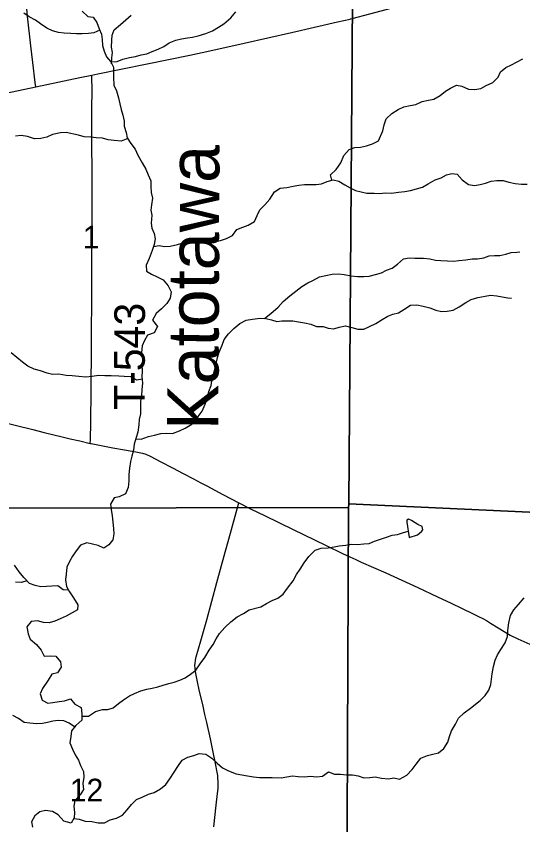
# Model space of a CAD drawing. Extents: x 0 to 34, y 0 to 22.
# Drawn here: x 10.981 to 11.919, y 11.702 to 13.199 of the extents above; entities that cross this region are included whole.
import ezdxf

# ---------------------------------------------------------------- set-up
doc = ezdxf.new("R2010")
doc.units = 0
for name, color, linetype in [('GM_X_Minor_Lake', 7, 'Continuous'), ('GM_X_Minor_River', 7, 'Continuous'), ('GM_X_Minor_River_Text', 7, 'Continuous'), ('GM_X_Section', 7, 'Continuous'), ('GM_X_Section_Text', 7, 'Continuous'), ('GM_X_Township_Road', 7, 'Continuous'), ('GM_X_Township_Road_Text', 7, 'Continuous'), ('GM_X_US_Route', 7, 'Continuous')]:
    doc.layers.add(name, color=color, linetype=linetype)

msp = doc.modelspace()

# ---------------------------------------------------------------- linework, layer by layer
at = {"layer": 'GM_X_Minor_Lake'}
for points in [[(11.7082, 12.2335), (11.7237, 12.2387), (11.731, 12.2447), (11.7333, 12.248), (11.7322, 12.2541), (11.7239, 12.258), (11.7194, 12.2607), (11.7122, 12.2653), (11.707, 12.2677), (11.7039, 12.2658), (11.7039, 12.262)], [(11.7039, 12.262), (11.7082, 12.2335)]]:
    msp.add_lwpolyline(points, dxfattribs=at)
at = {"layer": 'GM_X_Minor_River'}
for points in [[(11.1026, 13.2085), (11.1132, 13.1985), (11.1234, 13.1973), (11.1297, 13.1878), (11.1342, 13.1759), (11.1386, 13.166), (11.1401, 13.1558), (11.1407, 13.1451), (11.1433, 13.1345), (11.1481, 13.1242), (11.1556, 13.1146), (11.1608, 13.1047), (11.1607, 13.0861), (11.1613, 13.0717), (11.1661, 13.061), (11.1702, 13.0477), (11.1727, 13.0367)], [(11.1355, 13.1731), (11.1246, 13.1681), (11.1144, 13.1674), (11.103, 13.1668), (11.0921, 13.1665), (11.0818, 13.167), (11.0693, 13.1678), (11.0588, 13.1691), (11.0482, 13.1722), (11.0376, 13.1769), (11.0259, 13.185), (11.0162, 13.1919), (11.0049, 13.1981), (10.9947, 13.205)], [(11.1574, 13.1112), (11.1579, 13.1222), (11.1588, 13.1317), (11.157, 13.1416), (11.1578, 13.1545), (11.1583, 13.1643), (11.1622, 13.1742), (11.1736, 13.1839), (11.1835, 13.1922), (11.1934, 13.2008)], [(11.1576, 13.1146), (11.1674, 13.1153), (11.1784, 13.1197), (11.1905, 13.123), (11.2015, 13.1248), (11.2121, 13.1274), (11.2224, 13.1296), (11.2326, 13.134), (11.2437, 13.1381), (11.2539, 13.1433), (11.2638, 13.1496), (11.276, 13.1545), (11.2866, 13.1574), (11.2976, 13.1592), (11.3071, 13.1602), (11.3173, 13.1628), (11.3318, 13.1672), (11.3439, 13.172), (11.355, 13.1791), (11.3648, 13.1851), (11.3778, 13.196), (11.3874, 13.2073)], [(11.5652, 12.8956), (11.5624, 12.9054), (11.5731, 12.9152), (11.5815, 12.9276), (11.5873, 12.9412), (11.5973, 12.9525), (11.6075, 12.9558), (11.6181, 12.9568), (11.6291, 12.959), (11.6405, 12.9627), (11.6512, 12.9683), (11.6593, 12.9872), (11.6616, 12.9982), (11.6655, 13.0091), (11.6762, 13.0193), (11.6876, 13.0264), (11.6983, 13.0316), (11.71, 13.0337), (11.7203, 13.0355), (11.7324, 13.0415), (11.7442, 13.0437), (11.7537, 13.0458), (11.7655, 13.0526), (11.7754, 13.0604), (11.7849, 13.066), (11.7956, 13.0712), (11.8058, 13.0696), (11.8182, 13.0638), (11.8299, 13.0633), (11.8409, 13.0651), (11.8505, 13.0711), (11.863, 13.0766), (11.8729, 13.086), (11.8775, 13.0959), (11.8871, 13.1041), (11.8974, 13.1093), (11.9069, 13.1138), (11.9186, 13.1201)], [(11.1727, 13.0367), (11.1749, 13.0264), (11.1779, 13.0162), (11.1808, 13.0051), (11.1803, 12.9953), (11.184, 12.9835), (11.1862, 12.974), (11.1926, 12.9636), (11.2012, 12.9529), (11.206, 12.9419), (11.2139, 12.9278), (11.2206, 12.9159), (11.2247, 12.9057), (11.2302, 12.8942), (11.2301, 12.884), (11.2308, 12.873), (11.233, 12.8619), (11.2314, 12.8498), (11.2298, 12.84), (11.2316, 12.8305), (11.2307, 12.816), (11.2318, 12.8065), (11.2358, 12.7966), (11.238, 12.7868), (11.2361, 12.7765), (11.2325, 12.7652), (11.2267, 12.7504), (11.2213, 12.738), (11.2216, 12.727), (11.2314, 12.7212), (11.2416, 12.7165), (11.2525, 12.7107), (11.2619, 12.6996), (11.2675, 12.6886), (11.2655, 12.6772), (11.2594, 12.667), (11.2494, 12.6573), (11.2399, 12.6486), (11.233, 12.6365), (11.242, 12.6247), (11.2358, 12.613), (11.2237, 12.6086), (11.2183, 12.5984), (11.2136, 12.5885), (11.2128, 12.5756), (11.2161, 12.565), (11.2134, 12.5551), (11.2136, 12.5415), (11.2132, 12.532), (11.2142, 12.5199), (11.2133, 12.5081), (11.2129, 12.496), (11.2105, 12.4861), (11.2108, 12.4747), (11.2111, 12.4626), (11.2083, 12.452), (11.2075, 12.4425), (11.2058, 12.4289), (11.2027, 12.419), (11.1988, 12.4069), (11.1976, 12.3956), (11.1949, 12.3842), (11.1925, 12.3744), (11.1905, 12.3622), (11.1893, 12.3505), (11.1892, 12.3387), (11.1879, 12.3266), (11.1829, 12.3149), (11.1715, 12.3093), (11.162, 12.3075), (11.1551, 12.2958), (11.1565, 12.2859), (11.1583, 12.2741), (11.1598, 12.2624), (11.1608, 12.2502), (11.1615, 12.2407), (11.1595, 12.2297), (11.1522, 12.2199), (11.1427, 12.2143), (11.1325, 12.219), (11.1219, 12.2217), (11.1113, 12.2241), (11.0999, 12.2193), (11.0919, 12.2091), (11.085, 12.199), (11.0792, 12.1891), (11.0746, 12.1786), (11.073, 12.1661), (11.0721, 12.1551), (11.0739, 12.1429), (11.0791, 12.133), (11.087, 12.1219), (11.0945, 12.1093), (11.0944, 12.0998), (11.0845, 12.0942), (11.0731, 12.0883), (11.0621, 12.0834), (11.0522, 12.079), (11.0416, 12.0757), (11.031, 12.0765), (11.0204, 12.0793)], [(11.1871, 12.9725), (11.1748, 12.9676), (11.1623, 12.9693), (11.151, 12.9701), (11.1404, 12.9733), (11.1287, 12.9741), (11.1188, 12.975), (11.1067, 12.9759), (11.0961, 12.979), (11.0735, 12.9838), (11.0625, 12.9831), (11.0481, 12.9798), (11.0374, 12.975), (11.026, 12.9725), (11.0147, 12.9722), (11.0018, 12.9765), (10.9897, 12.9785), (10.9791, 12.9771)], [(11.2348, 12.7726), (11.2455, 12.7745), (11.2553, 12.7729), (11.2656, 12.7736), (11.2792, 12.7761), (11.2898, 12.7794), (11.3024, 12.7827), (11.3126, 12.7819), (11.3247, 12.7825), (11.3349, 12.7824), (11.3463, 12.7811), (11.3592, 12.7841), (11.3702, 12.7877), (11.3812, 12.7933), (11.3893, 12.8043), (11.4003, 12.8087), (11.4102, 12.812), (11.4216, 12.8191), (11.427, 12.8301), (11.4316, 12.8407), (11.4411, 12.85), (11.4503, 12.8606), (11.4588, 12.8738), (11.4694, 12.8809), (11.4819, 12.8819), (11.4933, 12.8844), (11.5039, 12.8862), (11.5142, 12.8877), (11.5259, 12.8875), (11.5358, 12.8878), (11.546, 12.8889), (11.5562, 12.8933), (11.5676, 12.8962), (11.5778, 12.8935), (11.5891, 12.8866), (11.5989, 12.8811), (11.6091, 12.8761), (11.6193, 12.8737), (11.6299, 12.8717), (11.6432, 12.8712), (11.6541, 12.8707), (11.6636, 12.8718), (11.6757, 12.8717), (11.6886, 12.8734), (11.7004, 12.8745), (11.7106, 12.8763), (11.7216, 12.8792), (11.733, 12.8825), (11.7433, 12.8888), (11.7562, 12.8959), (11.7676, 12.8996), (11.7775, 12.9052), (11.7873, 12.9078), (11.7972, 12.9069), (11.8062, 12.8962), (11.8182, 12.8877), (11.8292, 12.8857), (11.8394, 12.8875), (11.8497, 12.8901), (11.8599, 12.8938), (11.8702, 12.8948), (11.8819, 12.8947), (11.8929, 12.8916), (11.9046, 12.8892), (11.9159, 12.8883), (11.9265, 12.8882)], [(11.4404, 12.6395), (11.4523, 12.6488), (11.4657, 12.6605), (11.4752, 12.6706), (11.4874, 12.6815), (11.4981, 12.6897), (11.5092, 12.6987), (11.5206, 12.7051), (11.5301, 12.7099), (11.5419, 12.7163), (11.5536, 12.7188), (11.5654, 12.7217), (11.5775, 12.722), (11.5881, 12.7207), (11.6006, 12.7183), (11.6127, 12.7171), (11.6241, 12.7174), (11.6343, 12.718), (11.646, 12.7209), (11.6567, 12.7239), (11.6662, 12.7291), (11.6764, 12.7324), (11.6863, 12.7399), (11.6974, 12.75), (11.708, 12.7514), (11.7186, 12.751), (11.7349, 12.7512), (11.7463, 12.7499), (11.7568, 12.7472), (11.7667, 12.7467), (11.7792, 12.7462), (11.7909, 12.7457), (11.8004, 12.7468), (11.8129, 12.7482), (11.8246, 12.7496), (11.8349, 12.7498), (11.8466, 12.752), (11.8561, 12.7553), (11.866, 12.756), (11.8758, 12.7563), (11.8868, 12.7584), (11.8971, 12.7618), (11.9073, 12.762), (11.913, 12.7631)], [(11.202, 12.4167), (11.2118, 12.4159), (11.2255, 12.4211), (11.2365, 12.4236), (11.2482, 12.4262), (11.2592, 12.4268), (11.2702, 12.4263), (11.2831, 12.4311), (11.2934, 12.436), (11.3056, 12.4438), (11.3159, 12.4551), (11.3251, 12.4675), (11.3305, 12.4804), (11.334, 12.4914), (11.3371, 12.5039), (11.3414, 12.5152), (11.3434, 12.5269), (11.3469, 12.5406), (11.35, 12.5523), (11.3532, 12.5671), (11.3563, 12.5769), (11.3621, 12.5898), (11.3656, 12.6007), (11.374, 12.6109), (11.3835, 12.621), (11.3946, 12.6304), (11.4064, 12.636), (11.4182, 12.6382), (11.4326, 12.6399), (11.4428, 12.6394), (11.453, 12.6371), (11.4632, 12.6339), (11.4726, 12.635), (11.4931, 12.6348), (11.5033, 12.6332), (11.5146, 12.6311), (11.526, 12.6288), (11.5366, 12.6245), (11.5487, 12.6244), (11.5585, 12.6216), (11.5687, 12.6204), (11.5786, 12.6233), (11.59, 12.6255), (11.602, 12.6227), (11.613, 12.6196), (11.6244, 12.6195), (11.6346, 12.6247), (11.6464, 12.6302), (11.6582, 12.6373), (11.6685, 12.6437), (11.678, 12.6474), (11.6886, 12.6499), (11.6985, 12.6563), (11.7107, 12.6638), (11.7221, 12.6644), (11.7338, 12.662), (11.7466, 12.6589), (11.7576, 12.6546), (11.7678, 12.6526), (11.7788, 12.6532), (11.7894, 12.655), (11.8008, 12.661), (11.813, 12.6688), (11.8229, 12.6744), (11.8354, 12.6785), (11.849, 12.681), (11.8589, 12.6824), (11.8702, 12.6812), (11.8801, 12.6796), (11.891, 12.6776), (11.8979, 12.6767)], [(11.2136, 12.5268), (11.204, 12.5253), (11.1931, 12.5314), (11.1806, 12.5319), (11.1704, 12.5328), (11.1564, 12.5329), (11.1446, 12.5334), (11.1329, 12.5335), (11.1211, 12.5321), (11.1098, 12.5307), (11.0965, 12.532), (11.0844, 12.5329), (11.0734, 12.5337), (11.0595, 12.5362), (11.0481, 12.5355), (11.0383, 12.5379), (11.0258, 12.5422), (11.0137, 12.5457), (11.002, 12.5508), (10.9922, 12.5584), (10.9817, 12.5669), (10.9716, 12.5757)], [(11.1023, 11.9026), (11.1147, 11.9031), (11.1273, 11.9113), (11.1402, 11.9153), (11.1504, 11.9152), (11.1599, 11.9186), (11.1698, 11.9264), (11.1793, 11.9332), (11.1904, 11.9403), (11.1999, 11.9451), (11.2113, 11.9496), (11.2223, 11.9532), (11.2321, 11.9547), (11.2428, 11.9572), (11.253, 11.9605), (11.2632, 11.9631), (11.2731, 11.966), (11.2834, 11.9694), (11.2936, 11.9742), (11.3032, 11.9805), (11.3134, 11.988), (11.3215, 12.0001), (11.3299, 12.0118), (11.338, 12.0254), (11.3453, 12.0359), (11.3507, 12.0461), (11.3568, 12.0559), (11.3667, 12.0672), (11.3782, 12.0773), (11.3896, 12.0867), (11.4014, 12.093), (11.4117, 12.0998), (11.4337, 12.1056), (11.444, 12.1116), (11.4543, 12.1172), (11.4649, 12.1216), (11.4752, 12.1291), (11.4832, 12.1397), (11.4932, 12.1536), (11.4997, 12.1653), (11.5066, 12.1751), (11.5139, 12.1868), (11.5223, 12.1985), (11.5342, 12.2105), (11.5452, 12.2142), (11.5581, 12.2148), (11.5691, 12.2163), (11.5786, 12.2184), (11.5911, 12.2195), (11.6005, 12.2213), (11.6127, 12.2211), (11.624, 12.2218), (11.6339, 12.2228), (11.6438, 12.2269), (11.6548, 12.2306), (11.6662, 12.2347), (11.6768, 12.238), (11.6863, 12.2394), (11.6961, 12.2423), (11.7064, 12.2455)], [(11.0773, 12.1364), (11.0678, 12.1369), (11.0577, 12.1442), (11.0467, 12.1439), (11.0368, 12.1433), (11.0266, 12.1422), (11.0156, 12.145), (11.0051, 12.1485), (10.9949, 12.16), (10.9863, 12.1699), (10.9773, 12.1825)], [(11.0007, 12.1534), (10.9899, 12.1502), (10.9797, 12.151)], [(11.0875, 11.7136), (11.0975, 11.7124), (11.1081, 11.7085), (11.1206, 11.708), (11.1327, 11.7052), (11.1444, 11.7051), (11.1547, 11.7107), (11.1661, 11.714), (11.1775, 11.7196), (11.1859, 11.7293), (11.194, 11.7395), (11.2035, 11.7485), (11.2138, 11.753), (11.2255, 11.7582), (11.2358, 11.7615), (11.2476, 11.7682), (11.2575, 11.7765), (11.2652, 11.787), (11.2732, 11.7991), (11.2797, 11.81), (11.2882, 11.8213), (11.2984, 11.8269), (11.3098, 11.8302), (11.3193, 11.8335), (11.3318, 11.8323), (11.3427, 11.8253), (11.3529, 11.8161), (11.3627, 11.8073), (11.3736, 11.8019), (11.3879, 11.7961), (11.3985, 11.7944), (11.4087, 11.7924), (11.4201, 11.7908), (11.431, 11.7896), (11.4431, 11.7891), (11.4545, 11.7893), (11.4712, 11.7888), (11.4814, 11.7906), (11.492, 11.7924), (11.5026, 11.7912), (11.5151, 11.7903), (11.525, 11.7917), (11.5371, 11.7908), (11.5477, 11.7915), (11.5587, 11.8001), (11.5697, 11.7958), (11.581, 11.7953), (11.592, 11.7945), (11.6034, 11.7943), (11.6139, 11.7923), (11.6245, 11.7888), (11.6355, 11.7895), (11.645, 11.7905), (11.6571, 11.7878), (11.6696, 11.7869), (11.6798, 11.7887), (11.6904, 11.7863), (11.7041, 11.7937), (11.7136, 11.8043), (11.7213, 11.8141), (11.7297, 11.8254), (11.7419, 11.8302), (11.7521, 11.8324), (11.7627, 11.8353), (11.7723, 11.8432), (11.7796, 11.8545), (11.7831, 11.8655), (11.7866, 11.8757), (11.7939, 11.8881), (11.7996, 11.8994), (11.8099, 11.9092), (11.8214, 11.9178), (11.8393, 11.9317), (11.8488, 11.9411), (11.8554, 11.9509), (11.8592, 11.9615), (11.8608, 11.9717), (11.8617, 11.9816), (11.8641, 11.9948), (11.8672, 12.0066), (11.8714, 12.0164), (11.8776, 12.0266), (11.8856, 12.0386), (11.8903, 12.0503), (11.8907, 12.0613), (11.8928, 12.0757), (11.8959, 12.0894), (11.9017, 12.0996), (11.9105, 12.1097), (11.9212, 12.1218)], [(11.0204, 12.0793), (11.0086, 12.0783), (11.0006, 12.0685), (11.0028, 12.0552), (11.0068, 12.0453), (11.0181, 12.0357), (11.0271, 12.025), (11.0323, 12.0139), (11.0441, 12.0146), (11.0543, 12.0141), (11.0625, 12.0038), (11.064, 11.9935), (11.0574, 11.9833), (11.0468, 11.9804), (11.0399, 11.9698), (11.0295, 11.9544), (11.0253, 11.9442), (11.0286, 11.9324), (11.0392, 11.927), (11.0486, 11.9284), (11.06, 11.9302), (11.0702, 11.9312), (11.0813, 11.9353), (11.0895, 11.9253), (11.1008, 11.9191), (11.1022, 11.9074), (11.1025, 11.8956), (11.0911, 11.8858), (11.083, 11.8757), (11.0818, 11.8654), (11.0798, 11.8537), (11.085, 11.8415), (11.0898, 11.8312), (11.0962, 11.8213), (11.0999, 11.8118), (11.1051, 11.8003), (11.1062, 11.7901), (11.1042, 11.7783), (11.1052, 11.7669), (11.0994, 11.7571), (11.0895, 11.747), (11.0871, 11.736), (11.0886, 11.7246), (11.0881, 11.7147), (11.0827, 11.7045), (11.0687, 11.7085), (11.0582, 11.72), (11.0477, 11.7261), (11.0348, 11.7282), (11.0246, 11.7256), (11.0151, 11.7181), (11.0093, 11.7075), (11.0111, 11.6973)], [(11.0889, 11.8831), (11.079, 11.8901), (11.0688, 11.8944), (11.0582, 11.8949), (11.0483, 11.8938), (11.0389, 11.8909), (11.0294, 11.8895), (11.0184, 11.8888), (11.0059, 11.8897), (10.9953, 11.8913), (10.9848, 11.8983), (10.9742, 11.9041)]]:
    msp.add_lwpolyline(points, dxfattribs=at)
at = {"layer": 'GM_X_Section'}
for points in [[(11.4908, 13.3153), (11.6037, 13.3127), (11.5966, 12.2962), (11.5959, 12.2894), (10.6374, 12.2875), (10.6414, 13.315)], [(12.4929, 13.3075), (12.5967, 13.3052), (12.6535, 12.2476), (11.5966, 12.2962), (11.6037, 13.3127)], [(11.5966, 12.2962), (12.6535, 12.2476), (12.6265, 11.2451), (11.591, 11.2544), (11.5914, 11.2691), (11.5959, 12.2894)], [(11.5959, 12.2894), (11.5914, 11.2691), (10.6237, 11.2801), (10.6374, 12.2875)]]:
    msp.add_lwpolyline(points, close=True, dxfattribs=at)
at = {"layer": 'GM_X_Township_Road'}
msp.add_line((11.5984, 12.1979), (11.6093, 12.1929), dxfattribs=at)
for points in [[(11.0168, 13.0683), (11.0159, 13.0764), (11.0117, 13.1133), (11.008, 13.144), (11.0017, 13.1994), (10.999, 13.2271), (10.99, 13.3143)], [(11.1178, 12.4081), (11.1181, 12.4154), (11.1183, 12.4243), (11.1189, 12.4376), (11.119, 12.4532), (11.1191, 12.4656), (11.1193, 12.4874), (11.1196, 12.5154), (11.1197, 12.531), (11.1198, 12.5621), (11.1199, 12.593), (11.1203, 12.6276), (11.1205, 12.6587), (11.1207, 12.6867), (11.1205, 12.7085), (11.1206, 12.7364), (11.1207, 12.752), (11.121, 12.7862), (11.1211, 12.8267), (11.1213, 12.9046), (11.1212, 12.9233), (11.121, 12.9513), (11.1209, 12.9824), (11.121, 13.0042), (11.121, 13.0229), (11.1211, 13.0665), (11.1207, 13.082), (11.1205, 13.0901)], [(10.6391, 12.5231), (10.667, 12.5166), (10.7274, 12.5022), (10.7607, 12.4943), (10.7817, 12.4889), (10.824, 12.4787), (10.8632, 12.469), (10.9478, 12.449), (11.0113, 12.4338), (11.0324, 12.4285), (11.0656, 12.4203), (11.0807, 12.4166), (11.0988, 12.4125), (11.1178, 12.4081)], [(11.1178, 12.4081), (11.1197, 12.4076), (11.1595, 12.3996), (11.1809, 12.3962), (11.2024, 12.3926), (11.2085, 12.3915), (11.2145, 12.3899), (11.2204, 12.3879), (11.2289, 12.3841), (11.2483, 12.3742), (11.2702, 12.3625), (11.2895, 12.3525), (11.3088, 12.3425), (11.3225, 12.3353), (11.3334, 12.3294), (11.3635, 12.3133), (11.3929, 12.2979)], [(11.3463, 11.6982), (11.3509, 11.7382), (11.3533, 11.7598), (11.3544, 11.769), (11.3547, 11.7753), (11.3545, 11.783), (11.3542, 11.7876), (11.3539, 11.7928), (11.353, 11.7992), (11.3499, 11.8153), (11.345, 11.8396), (11.3405, 11.8609), (11.3337, 11.8911), (11.3302, 11.9062), (11.3267, 11.9214), (11.3197, 11.9516), (11.3162, 11.9667), (11.3131, 11.9819), (11.3119, 11.9911), (11.3116, 11.9973), (11.3118, 12.0004), (11.3127, 12.0065), (11.3141, 12.0126), (11.3227, 12.0424), (11.3337, 12.0813), (11.352, 12.1503), (11.3678, 12.2068), (11.3744, 12.231), (11.3929, 12.2979)], [(11.3929, 12.2979), (11.4157, 12.2865), (11.4406, 12.2743), (11.4933, 12.2487), (11.5128, 12.2394), (11.5544, 12.2191), (11.585, 12.2043), (11.5984, 12.1979)], [(11.6093, 12.1929), (11.6192, 12.1882), (11.6419, 12.1781), (11.6647, 12.1681), (11.7241, 12.1412), (11.7606, 12.1238), (11.7859, 12.112), (11.8253, 12.0932), (11.8367, 12.0877), (11.8447, 12.0837), (11.8516, 12.0799), (11.8589, 12.0752), (11.8727, 12.0665), (11.8841, 12.0596), (11.8952, 12.0532), (11.9092, 12.0464), (11.9318, 12.036)]]:
    msp.add_lwpolyline(points, dxfattribs=at)
at = {"layer": 'GM_X_US_Route'}
for points in [[(11.5988, 13.1939), (11.5998, 13.1941), (11.6026, 13.1948), (11.6356, 13.2034), (11.6746, 13.2139), (11.7704, 13.2403), (11.8706, 13.2672)], [(10.9616, 13.0567), (11.0168, 13.0683), (11.0984, 13.0854), (11.1205, 13.0901), (11.1319, 13.0925), (11.1745, 13.1013), (11.2233, 13.1111), (11.3024, 13.1273), (11.3389, 13.1352), (11.4025, 13.1495), (11.4904, 13.1693), (11.5753, 13.1885), (11.5988, 13.1939)]]:
    msp.add_lwpolyline(points, dxfattribs=at)

# ---------------------------------------------------------------- texts
at = {"layer": 'GM_X_Minor_River_Text'}
msp.add_text('Katotawa', height=0.09474, rotation=89.7701, dxfattribs=at).set_placement((11.3548, 12.4326))
at = {"layer": 'GM_X_Section_Text'}
for s, height, p in [('1', 0.0419, (11.1038, 12.7691)), ('12', 0.04186, (11.0797, 11.7452))]:
    msp.add_text(s, height=height, rotation=0, dxfattribs=at).set_placement(p)
at = {"layer": 'GM_X_Township_Road_Text'}
msp.add_text('T-543', height=0.05682, rotation=89.7199, dxfattribs=at).set_placement((11.2183, 12.4698))

doc.saveas('drawing.dxf')
